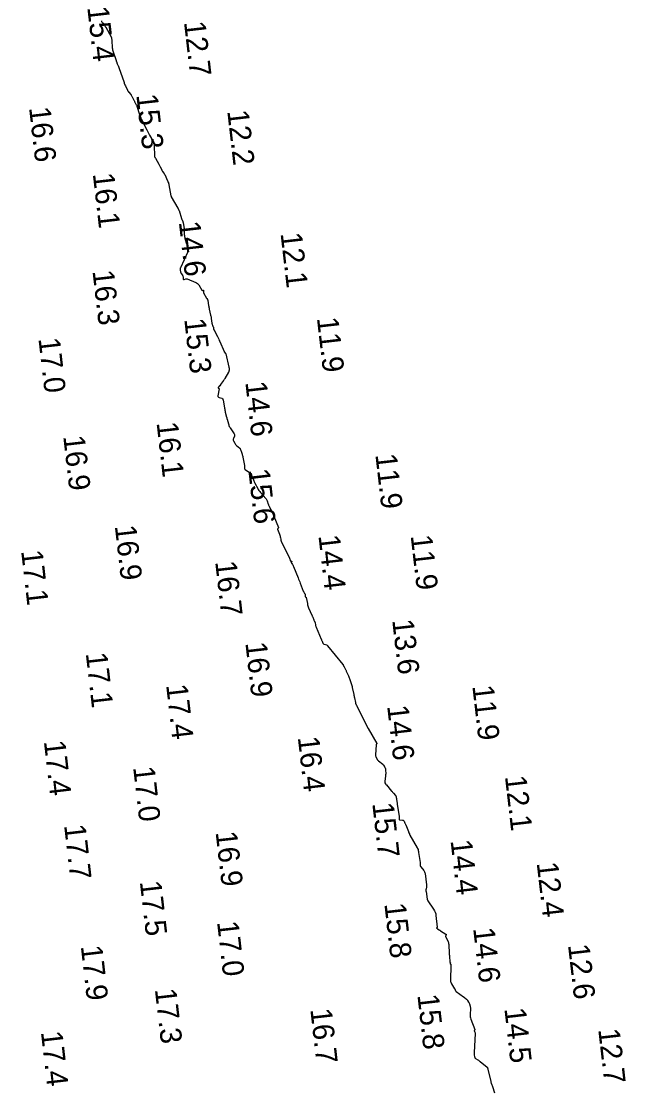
# Model space of a CAD drawing. Extents: x 1023796 to 1112670, y 656573 to 837340.
# Drawn here: x 1110548.4 to 1110689.5, y 679556.8 to 679805.9 of the extents above; entities that cross this region are included whole.
import ezdxf

# ---------------------------------------------------------------- set-up
doc = ezdxf.new("R2010")
doc.units = 0
doc.layers.add('V-CHAN-CONT-15FT', color=7, linetype='Continuous')
doc.layers.add('V-TOPO-SOUN', color=7, linetype='Continuous')

msp = doc.modelspace()

# ---------------------------------------------------------------- linework, layer by layer
at = {"layer": 'V-CHAN-CONT-15FT'}
msp.add_lwpolyline([(1110567.1, 679806), (1110567.14, 679805.87), (1110567.19, 679805.75), (1110567.26, 679805.64), (1110567.33, 679805.54), (1110567.79, 679805.01), (1110567.82, 679804.97), (1110567.85, 679804.93), (1110567.88, 679804.89), (1110567.91, 679804.84), (1110568.01, 679804.67), (1110568.04, 679804.62), (1110568.07, 679804.58), (1110568.09, 679804.53), (1110568.12, 679804.49), (1110569.38, 679802.25), (1110569.42, 679802.17), (1110569.45, 679802.08), (1110569.47, 679801.99), (1110569.49, 679801.89), (1110569.51, 679801.52), (1110569.52, 679801.42), (1110569.52, 679801.33), (1110569.53, 679801.23), (1110569.53, 679801.14), (1110569.61, 679799.94), (1110569.63, 679799.71), (1110569.67, 679799.48), (1110569.72, 679799.25), (1110569.79, 679799.03), (1110570.47, 679797.01), (1110570.5, 679796.92), (1110570.53, 679796.83), (1110570.55, 679796.73), (1110570.58, 679796.64), (1110570.68, 679796.24), (1110570.7, 679796.16), (1110570.73, 679796.09), (1110570.77, 679796.01), (1110570.8, 679795.94), (1110571.04, 679795.53), (1110571.05, 679795.52), (1110571.05, 679795.51), (1110571.05, 679795.5), (1110571.05, 679795.49), (1110571.05, 679795.45), (1110571.05, 679795.43), (1110571.05, 679795.42), (1110571.05, 679795.41), (1110571.06, 679795.4), (1110571.11, 679795.25), (1110571.13, 679795.22), (1110571.14, 679795.19), (1110571.15, 679795.16), (1110571.16, 679795.13), (1110572.38, 679791.63), (1110572.45, 679791.43), (1110572.53, 679791.23), (1110572.61, 679791.04), (1110572.7, 679790.85), (1110573.2, 679789.78), (1110573.22, 679789.74), (1110573.25, 679789.7), (1110573.27, 679789.66), (1110573.29, 679789.62), (1110573.4, 679789.47), (1110573.42, 679789.43), (1110573.45, 679789.39), (1110573.48, 679789.35), (1110573.51, 679789.32), (1110573.94, 679788.83), (1110574.02, 679788.73), (1110574.09, 679788.63), (1110574.15, 679788.53), (1110574.21, 679788.42), (1110574.68, 679787.49), (1110574.74, 679787.37), (1110574.8, 679787.25), (1110574.86, 679787.13), (1110574.93, 679787.01), (1110575.18, 679786.54), (1110575.25, 679786.42), (1110575.3, 679786.3), (1110575.35, 679786.17), (1110575.4, 679786.05), (1110576.02, 679784.16), (1110576.05, 679784.08), (1110576.08, 679784), (1110576.11, 679783.92), (1110576.13, 679783.84), (1110576.25, 679783.51), (1110576.28, 679783.43), (1110576.31, 679783.35), (1110576.34, 679783.27), (1110576.38, 679783.19), (1110576.55, 679782.84), (1110576.59, 679782.75), (1110576.63, 679782.67), (1110576.67, 679782.58), (1110576.71, 679782.5), (1110577.71, 679780.55), (1110577.87, 679780.25), (1110578.03, 679779.95), (1110578.19, 679779.65), (1110578.35, 679779.35), (1110579.32, 679777.61), (1110579.33, 679777.59), (1110579.34, 679777.57), (1110579.35, 679777.55), (1110579.36, 679777.54), (1110579.4, 679777.46), (1110579.41, 679777.45), (1110579.42, 679777.43), (1110579.42, 679777.41), (1110579.42, 679777.39), (1110579.43, 679777.18), (1110579.43, 679777.14), (1110579.43, 679777.1), (1110579.43, 679777.06), (1110579.44, 679777.02), (1110579.48, 679774.37), (1110579.49, 679774.32), (1110579.5, 679774.28), (1110579.52, 679774.24), (1110579.54, 679774.21), (1110579.65, 679774.07), (1110579.68, 679774.03), (1110579.71, 679773.99), (1110579.73, 679773.96), (1110579.75, 679773.92), (1110580.5, 679772.56), (1110580.58, 679772.41), (1110580.67, 679772.26), (1110580.74, 679772.11), (1110580.82, 679771.95), (1110581.18, 679771.21), (1110581.23, 679771.11), (1110581.28, 679771.02), (1110581.34, 679770.93), (1110581.4, 679770.84), (1110581.67, 679770.49), (1110581.73, 679770.4), (1110581.79, 679770.31), (1110581.85, 679770.21), (1110581.9, 679770.12), (1110582.57, 679768.66), (1110582.59, 679768.61), (1110582.61, 679768.57), (1110582.63, 679768.52), (1110582.65, 679768.48), (1110582.72, 679768.3), (1110582.74, 679768.25), (1110582.76, 679768.21), (1110582.77, 679768.16), (1110582.79, 679768.11), (1110582.84, 679767.92), (1110582.85, 679767.87), (1110582.86, 679767.82), (1110582.87, 679767.77), (1110582.88, 679767.73), (1110583.34, 679765.14), (1110583.34, 679765.13), (1110583.35, 679765.11), (1110583.35, 679765.09), (1110583.36, 679765.08), (1110583.38, 679765.01), (1110583.38, 679765), (1110583.39, 679764.98), (1110583.39, 679764.96), (1110583.4, 679764.95), (1110584.98, 679762.26), (1110585, 679762.23), (1110585.01, 679762.21), (1110585.03, 679762.18), (1110585.04, 679762.15), (1110585.09, 679762.04), (1110585.1, 679762.01), (1110585.11, 679761.98), (1110585.13, 679761.95), (1110585.14, 679761.93), (1110585.2, 679761.82), (1110585.21, 679761.79), (1110585.22, 679761.77), (1110585.24, 679761.74), (1110585.25, 679761.71), (1110585.82, 679759.9), (1110585.84, 679759.82), (1110585.87, 679759.73), (1110585.91, 679759.64), (1110585.94, 679759.56), (1110586.08, 679759.21), (1110586.11, 679759.13), (1110586.14, 679759.04), (1110586.16, 679758.95), (1110586.18, 679758.86), (1110586.34, 679758.03), (1110586.37, 679757.87), (1110586.39, 679757.7), (1110586.41, 679757.53), (1110586.41, 679757.36), (1110586.45, 679756.17), (1110586.47, 679755.92), (1110586.5, 679755.67), (1110586.55, 679755.43), (1110586.61, 679755.19), (1110586.99, 679753.95), (1110587.02, 679753.85), (1110587.04, 679753.75), (1110587.05, 679753.64), (1110587.07, 679753.54), (1110587.1, 679753.09), (1110587.11, 679753), (1110587.13, 679752.92), (1110587.15, 679752.83), (1110587.17, 679752.75), (1110587.27, 679752.41), (1110587.29, 679752.33), (1110587.29, 679752.25), (1110587.28, 679752.17), (1110587.25, 679752.09), (1110585.56, 679748.39), (1110585.51, 679748.28), (1110585.49, 679748.16), (1110585.48, 679748.04), (1110585.49, 679747.92), (1110585.59, 679747.39), (1110585.61, 679747.29), (1110585.65, 679747.19), (1110585.69, 679747.1), (1110585.75, 679747.01), (1110586.01, 679746.68), (1110586.07, 679746.59), (1110586.11, 679746.5), (1110586.15, 679746.4), (1110586.16, 679746.3), (1110586.21, 679745.8), (1110586.23, 679745.72), (1110586.27, 679745.67), (1110586.33, 679745.66), (1110586.41, 679745.67), (1110586.78, 679745.78), (1110586.87, 679745.8), (1110586.95, 679745.8), (1110587.04, 679745.79), (1110587.13, 679745.76), (1110589.11, 679744.97), (1110589.33, 679744.86), (1110589.52, 679744.73), (1110589.69, 679744.56), (1110589.83, 679744.36), (1110590.56, 679743.15), (1110590.59, 679743.11), (1110590.62, 679743.09), (1110590.66, 679743.08), (1110590.7, 679743.09), (1110590.89, 679743.13), (1110590.93, 679743.14), (1110590.95, 679743.13), (1110590.96, 679743.1), (1110590.96, 679743.06), (1110590.91, 679742.77), (1110590.9, 679742.71), (1110590.91, 679742.65), (1110590.92, 679742.59), (1110590.95, 679742.53), (1110591.64, 679741.32), (1110591.72, 679741.18), (1110591.86, 679740.94), (1110591.88, 679740.9), (1110591.9, 679740.85), (1110591.92, 679740.79), (1110591.93, 679740.74), (1110592.13, 679739.57), (1110592.17, 679739.36), (1110592.21, 679739.15), (1110592.26, 679738.93), (1110592.3, 679738.72), (1110592.61, 679737.3), (1110592.65, 679737.1), (1110592.69, 679736.91), (1110592.72, 679736.71), (1110592.75, 679736.52), (1110592.88, 679735.48), (1110592.9, 679735.41), (1110592.91, 679735.34), (1110592.93, 679735.26), (1110592.95, 679735.19), (1110593.07, 679734.85), (1110593.09, 679734.81), (1110593.11, 679734.77), (1110593.12, 679734.74), (1110593.14, 679734.7), (1110593.23, 679734.57), (1110593.25, 679734.54), (1110593.26, 679734.5), (1110593.27, 679734.46), (1110593.28, 679734.42), (1110593.28, 679734.17), (1110593.29, 679734.11), (1110593.3, 679734.06), (1110593.31, 679734.01), (1110593.34, 679733.96), (1110594.19, 679732.32), (1110594.34, 679732.03), (1110594.49, 679731.74), (1110594.62, 679731.44), (1110594.75, 679731.15), (1110595.75, 679728.81), (1110595.77, 679728.77), (1110595.8, 679728.73), (1110595.82, 679728.69), (1110595.85, 679728.65), (1110596.02, 679728.45), (1110596.03, 679728.44), (1110596.04, 679728.42), (1110596.05, 679728.41), (1110596.06, 679728.4), (1110596.1, 679728.34), (1110596.11, 679728.33), (1110596.11, 679728.31), (1110596.12, 679728.3), (1110596.12, 679728.28), (1110596.86, 679725.2), (1110596.88, 679725.11), (1110596.9, 679725.01), (1110596.9, 679724.91), (1110596.9, 679724.81), (1110596.9, 679724.41), (1110596.89, 679724.32), (1110596.87, 679724.22), (1110596.84, 679724.13), (1110596.79, 679724.04), (1110595.92, 679722.53), (1110595.84, 679722.4), (1110595.76, 679722.28), (1110595.67, 679722.16), (1110595.58, 679722.04), (1110595.12, 679721.44), (1110595.08, 679721.39), (1110595.04, 679721.33), (1110595, 679721.27), (1110594.96, 679721.2), (1110594.75, 679720.86), (1110594.74, 679720.84), (1110594.73, 679720.83), (1110594.72, 679720.82), (1110594.71, 679720.81), (1110594.67, 679720.76), (1110594.66, 679720.75), (1110594.65, 679720.74), (1110594.64, 679720.73), (1110594.63, 679720.72), (1110594.38, 679720.41), (1110594.36, 679720.38), (1110594.36, 679720.36), (1110594.37, 679720.33), (1110594.39, 679720.31), (1110594.52, 679720.23), (1110594.54, 679720.2), (1110594.56, 679720.18), (1110594.57, 679720.15), (1110594.57, 679720.11), (1110594.32, 679718.52), (1110594.32, 679718.38), (1110594.36, 679718.26), (1110594.45, 679718.18), (1110594.58, 679718.12), (1110595.18, 679717.93), (1110595.32, 679717.87), (1110595.42, 679717.78), (1110595.49, 679717.67), (1110595.53, 679717.53), (1110595.85, 679715.63), (1110595.89, 679715.4), (1110595.93, 679715.18), (1110595.98, 679714.95), (1110596.03, 679714.72), (1110596.33, 679713.49), (1110596.35, 679713.43), (1110596.37, 679713.37), (1110596.38, 679713.3), (1110596.4, 679713.24), (1110596.47, 679712.99), (1110596.49, 679712.92), (1110596.51, 679712.86), (1110596.52, 679712.8), (1110596.54, 679712.73), (1110596.83, 679711.74), (1110596.89, 679711.55), (1110596.96, 679711.38), (1110597.05, 679711.2), (1110597.15, 679711.04), (1110598.1, 679709.61), (1110598.17, 679709.48), (1110598.2, 679709.35), (1110598.19, 679709.22), (1110598.15, 679709.08), (1110597.91, 679708.53), (1110597.87, 679708.39), (1110597.86, 679708.25), (1110597.89, 679708.12), (1110597.94, 679707.99), (1110598.25, 679707.42), (1110598.33, 679707.29), (1110598.42, 679707.16), (1110598.52, 679707.05), (1110598.64, 679706.94), (1110599.42, 679706.28), (1110599.45, 679706.25), (1110599.48, 679706.21), (1110599.5, 679706.18), (1110599.52, 679706.14), (1110599.58, 679705.97), (1110599.59, 679705.93), (1110599.61, 679705.89), (1110599.62, 679705.85), (1110599.64, 679705.81), (1110599.95, 679704.88), (1110600, 679704.71), (1110600.05, 679704.54), (1110600.09, 679704.37), (1110600.12, 679704.19), (1110600.49, 679702.25), (1110600.5, 679702.17), (1110600.51, 679702.08), (1110600.52, 679701.99), (1110600.52, 679701.91), (1110600.51, 679701.56), (1110600.52, 679701.47), (1110600.55, 679701.4), (1110600.59, 679701.34), (1110600.66, 679701.28), (1110601.95, 679700.44), (1110601.98, 679700.42), (1110602.01, 679700.39), (1110602.03, 679700.36), (1110602.05, 679700.32), (1110602.11, 679700.17), (1110602.13, 679700.13), (1110602.14, 679700.1), (1110602.15, 679700.06), (1110602.17, 679700.02), (1110602.6, 679698.88), (1110602.68, 679698.67), (1110602.76, 679698.48), (1110602.86, 679698.28), (1110602.96, 679698.09), (1110603.59, 679696.9), (1110603.73, 679696.65), (1110603.89, 679696.4), (1110604.07, 679696.17), (1110604.26, 679695.94), (1110605.47, 679694.58), (1110605.58, 679694.45), (1110605.67, 679694.31), (1110605.75, 679694.15), (1110605.81, 679693.99), (1110606.07, 679693.23), (1110606.11, 679693.12), (1110606.15, 679693.01), (1110606.19, 679692.9), (1110606.24, 679692.79), (1110606.51, 679692.23), (1110606.53, 679692.19), (1110606.55, 679692.15), (1110606.58, 679692.1), (1110606.6, 679692.06), (1110606.71, 679691.9), (1110606.74, 679691.86), (1110606.76, 679691.81), (1110606.78, 679691.77), (1110606.8, 679691.72), (1110608.41, 679687.79), (1110608.42, 679687.75), (1110608.42, 679687.71), (1110608.4, 679687.67), (1110608.38, 679687.64), (1110608.26, 679687.5), (1110608.23, 679687.47), (1110608.22, 679687.43), (1110608.22, 679687.39), (1110608.23, 679687.35), (1110608.68, 679686.21), (1110608.7, 679686.15), (1110608.72, 679686.09), (1110608.74, 679686.03), (1110608.76, 679685.97), (1110608.83, 679685.72), (1110608.84, 679685.66), (1110608.86, 679685.6), (1110608.87, 679685.53), (1110608.88, 679685.47), (1110608.97, 679684.98), (1110609, 679684.88), (1110609.03, 679684.78), (1110609.06, 679684.68), (1110609.1, 679684.58), (1110610.95, 679680.8), (1110610.98, 679680.72), (1110611.01, 679680.64), (1110611.04, 679680.56), (1110611.06, 679680.48), (1110611.17, 679680.09), (1110611.18, 679680.05), (1110611.21, 679680.02), (1110611.24, 679680), (1110611.29, 679679.98), (1110611.5, 679679.95), (1110611.53, 679679.95), (1110611.55, 679679.93), (1110611.55, 679679.91), (1110611.53, 679679.88), (1110611.43, 679679.75), (1110611.41, 679679.71), (1110611.4, 679679.68), (1110611.41, 679679.65), (1110611.43, 679679.61), (1110611.75, 679679.11), (1110611.81, 679679.01), (1110611.86, 679678.91), (1110611.91, 679678.81), (1110611.96, 679678.71), (1110613.02, 679676.07), (1110613.15, 679675.75), (1110613.28, 679675.42), (1110613.41, 679675.1), (1110613.54, 679674.77), (1110614.24, 679672.96), (1110614.27, 679672.88), (1110614.31, 679672.81), (1110614.34, 679672.74), (1110614.38, 679672.67), (1110614.55, 679672.4), (1110614.58, 679672.34), (1110614.61, 679672.26), (1110614.64, 679672.19), (1110614.65, 679672.11), (1110614.71, 679671.64), (1110614.71, 679671.62), (1110614.73, 679671.6), (1110614.74, 679671.58), (1110614.76, 679671.57), (1110614.86, 679671.53), (1110614.89, 679671.52), (1110614.9, 679671.5), (1110614.92, 679671.48), (1110614.92, 679671.46), (1110615.19, 679670.01), (1110615.25, 679669.77), (1110615.31, 679669.52), (1110615.39, 679669.28), (1110615.49, 679669.05), (1110616.24, 679667.33), (1110616.29, 679667.21), (1110616.34, 679667.1), (1110616.38, 679666.98), (1110616.43, 679666.86), (1110616.66, 679666.27), (1110616.68, 679666.22), (1110616.71, 679666.16), (1110616.74, 679666.11), (1110616.77, 679666.05), (1110616.89, 679665.84), (1110616.92, 679665.79), (1110616.95, 679665.73), (1110616.96, 679665.67), (1110616.98, 679665.61), (1110617.08, 679665.02), (1110617.11, 679664.91), (1110617.14, 679664.79), (1110617.17, 679664.68), (1110617.22, 679664.56), (1110618.43, 679661.72), (1110618.48, 679661.61), (1110618.52, 679661.49), (1110618.57, 679661.38), (1110618.61, 679661.26), (1110618.8, 679660.79), (1110618.85, 679660.69), (1110618.92, 679660.61), (1110619.01, 679660.55), (1110619.11, 679660.52), (1110619.76, 679660.37), (1110619.77, 679660.36), (1110619.79, 679660.35), (1110619.8, 679660.34), (1110619.81, 679660.32), (1110619.85, 679660.24), (1110619.86, 679660.22), (1110619.87, 679660.2), (1110619.88, 679660.19), (1110619.89, 679660.17), (1110623.48, 679655.82), (1110623.51, 679655.79), (1110623.53, 679655.76), (1110623.54, 679655.73), (1110623.56, 679655.69), (1110623.61, 679655.55), (1110623.62, 679655.52), (1110623.64, 679655.49), (1110623.66, 679655.45), (1110623.67, 679655.42), (1110624.07, 679654.68), (1110624.14, 679654.55), (1110624.21, 679654.41), (1110624.27, 679654.27), (1110624.34, 679654.13), (1110624.77, 679653.15), (1110624.86, 679652.94), (1110624.94, 679652.73), (1110625.02, 679652.51), (1110625.1, 679652.3), (1110625.42, 679651.39), (1110625.49, 679651.17), (1110625.56, 679650.94), (1110625.62, 679650.71), (1110625.68, 679650.48), (1110626.03, 679648.84), (1110626.07, 679648.64), (1110626.11, 679648.45), (1110626.15, 679648.25), (1110626.19, 679648.06), (1110626.4, 679646.98), (1110626.41, 679646.93), (1110626.42, 679646.88), (1110626.43, 679646.84), (1110626.44, 679646.79), (1110626.51, 679646.57), (1110626.52, 679646.55), (1110626.53, 679646.53), (1110626.54, 679646.5), (1110626.55, 679646.48), (1110626.61, 679646.39), (1110626.62, 679646.36), (1110626.63, 679646.34), (1110626.64, 679646.32), (1110626.66, 679646.29), (1110629.33, 679640.99), (1110629.34, 679640.97), (1110629.36, 679640.94), (1110629.37, 679640.91), (1110629.37, 679640.9), (1110631.37, 679637.35), (1110631.38, 679637.32), (1110631.38, 679637.3), (1110631.37, 679637.28), (1110631.36, 679637.26), (1110631.27, 679637.18), (1110631.25, 679637.16), (1110631.24, 679637.14), (1110631.23, 679637.12), (1110631.23, 679637.09), (1110631.1, 679634.76), (1110631.1, 679634.62), (1110631.12, 679634.49), (1110631.16, 679634.36), (1110631.21, 679634.23), (1110631.45, 679633.73), (1110631.52, 679633.6), (1110631.6, 679633.49), (1110631.69, 679633.39), (1110631.79, 679633.3), (1110632.77, 679632.52), (1110632.83, 679632.47), (1110632.88, 679632.42), (1110632.93, 679632.36), (1110632.97, 679632.31), (1110633.15, 679632.07), (1110633.2, 679632.01), (1110633.23, 679631.95), (1110633.26, 679631.89), (1110633.29, 679631.82), (1110633.4, 679631.46), (1110633.42, 679631.38), (1110633.44, 679631.29), (1110633.45, 679631.21), (1110633.46, 679631.12), (1110633.47, 679630.41), (1110633.47, 679630.26), (1110633.46, 679630.12), (1110633.45, 679629.97), (1110633.43, 679629.83), (1110633.26, 679628.51), (1110633.25, 679628.43), (1110633.26, 679628.36), (1110633.28, 679628.29), (1110633.31, 679628.22), (1110633.46, 679627.95), (1110633.49, 679627.89), (1110633.54, 679627.82), (1110633.58, 679627.76), (1110633.63, 679627.7), (1110634.86, 679626.28), (1110634.96, 679626.16), (1110635.06, 679626.05), (1110635.16, 679625.93), (1110635.26, 679625.81), (1110635.77, 679625.22), (1110635.81, 679625.17), (1110635.85, 679625.11), (1110635.87, 679625.05), (1110635.89, 679624.98), (1110635.94, 679624.7), (1110635.96, 679624.63), (1110635.97, 679624.56), (1110635.98, 679624.5), (1110635.99, 679624.43), (1110636.11, 679623.75), (1110636.13, 679623.62), (1110636.15, 679623.48), (1110636.17, 679623.35), (1110636.19, 679623.21), (1110636.6, 679620.35), (1110636.61, 679620.27), (1110636.62, 679620.19), (1110636.62, 679620.12), (1110636.62, 679620.04), (1110636.63, 679619.72), (1110636.64, 679619.65), (1110636.67, 679619.6), (1110636.72, 679619.57), (1110636.79, 679619.55), (1110637.43, 679619.49), (1110637.54, 679619.47), (1110637.63, 679619.42), (1110637.71, 679619.35), (1110637.77, 679619.25), (1110637.98, 679618.81), (1110638.04, 679618.7), (1110638.09, 679618.59), (1110638.13, 679618.48), (1110638.18, 679618.37), (1110638.77, 679616.86), (1110638.79, 679616.78), (1110638.82, 679616.71), (1110638.85, 679616.64), (1110638.88, 679616.57), (1110639, 679616.29), (1110639.03, 679616.22), (1110639.06, 679616.15), (1110639.1, 679616.08), (1110639.13, 679616.01), (1110640.84, 679613.04), (1110640.86, 679612.99), (1110640.89, 679612.95), (1110640.91, 679612.9), (1110640.93, 679612.85), (1110641.02, 679612.64), (1110641.04, 679612.59), (1110641.05, 679612.54), (1110641.07, 679612.49), (1110641.08, 679612.44), (1110641.12, 679612.2), (1110641.13, 679612.14), (1110641.14, 679612.08), (1110641.15, 679612.02), (1110641.16, 679611.97), (1110641.5, 679609.58), (1110641.51, 679609.49), (1110641.52, 679609.41), (1110641.52, 679609.33), (1110641.53, 679609.24), (1110641.54, 679608.9), (1110641.54, 679608.82), (1110641.57, 679608.75), (1110641.6, 679608.67), (1110641.65, 679608.61), (1110642.36, 679607.76), (1110642.48, 679607.59), (1110642.57, 679607.41), (1110642.64, 679607.22), (1110642.68, 679607.02), (1110643.02, 679604.37), (1110643.03, 679604.26), (1110643.03, 679604.15), (1110643.03, 679604.04), (1110643.01, 679603.93), (1110642.89, 679603.36), (1110642.88, 679603.32), (1110642.88, 679603.28), (1110642.88, 679603.24), (1110642.88, 679603.2), (1110642.88, 679603.04), (1110642.88, 679603), (1110642.88, 679602.96), (1110642.88, 679602.92), (1110642.89, 679602.88), (1110643.18, 679601.02), (1110643.19, 679600.99), (1110643.19, 679600.97), (1110643.19, 679600.94), (1110643.2, 679600.91), (1110643.22, 679600.76), (1110643.22, 679600.75), (1110643.22, 679600.74), (1110643.23, 679600.73), (1110643.24, 679600.73), (1110643.29, 679600.71), (1110643.3, 679600.71), (1110643.31, 679600.7), (1110643.31, 679600.69), (1110643.32, 679600.68), (1110644.66, 679598.71), (1110644.87, 679598.36), (1110645.03, 679598.01), (1110645.14, 679597.63), (1110645.2, 679597.24), (1110645.5, 679594.54), (1110645.5, 679594.51), (1110645.49, 679594.49), (1110645.48, 679594.46), (1110645.46, 679594.44), (1110645.35, 679594.38), (1110645.33, 679594.36), (1110645.32, 679594.34), (1110645.33, 679594.32), (1110645.34, 679594.3), (1110645.46, 679594.21), (1110645.49, 679594.19), (1110645.51, 679594.17), (1110645.54, 679594.15), (1110645.57, 679594.13), (1110645.97, 679593.89), (1110646.05, 679593.84), (1110646.12, 679593.79), (1110646.2, 679593.75), (1110646.27, 679593.7), (1110647.55, 679592.92), (1110647.6, 679592.88), (1110647.62, 679592.84), (1110647.62, 679592.78), (1110647.61, 679592.72), (1110647.49, 679592.47), (1110647.47, 679592.41), (1110647.46, 679592.35), (1110647.47, 679592.29), (1110647.49, 679592.23), (1110648.02, 679591.12), (1110648.1, 679590.92), (1110648.17, 679590.7), (1110648.21, 679590.49), (1110648.23, 679590.26), (1110648.31, 679588.61), (1110648.32, 679588.38), (1110648.33, 679588.16), (1110648.34, 679587.94), (1110648.36, 679587.71), (1110648.44, 679586.43), (1110648.44, 679586.4), (1110648.45, 679586.38), (1110648.46, 679586.35), (1110648.48, 679586.33), (1110648.54, 679586.25), (1110648.56, 679586.22), (1110648.57, 679586.2), (1110648.57, 679586.18), (1110648.57, 679586.15), (1110648.54, 679586.01), (1110648.54, 679585.99), (1110648.55, 679585.96), (1110648.56, 679585.94), (1110648.58, 679585.92), (1110648.67, 679585.86), (1110648.69, 679585.84), (1110648.7, 679585.82), (1110648.71, 679585.79), (1110648.71, 679585.77), (1110648.6, 679582.1), (1110648.61, 679581.88), (1110648.65, 679581.67), (1110648.73, 679581.46), (1110648.84, 679581.27), (1110649.57, 679580.17), (1110649.59, 679580.15), (1110649.6, 679580.14), (1110649.61, 679580.12), (1110649.61, 679580.09), (1110649.65, 679580.01), (1110649.65, 679579.99), (1110649.66, 679579.97), (1110649.67, 679579.95), (1110649.68, 679579.93), (1110649.79, 679579.65), (1110649.81, 679579.6), (1110649.84, 679579.55), (1110649.88, 679579.51), (1110649.92, 679579.48), (1110651.62, 679578.3), (1110651.71, 679578.23), (1110651.8, 679578.16), (1110651.89, 679578.09), (1110651.98, 679578.02), (1110652.33, 679577.7), (1110652.41, 679577.63), (1110652.48, 679577.55), (1110652.54, 679577.47), (1110652.6, 679577.38), (1110652.83, 679577.03), (1110652.89, 679576.95), (1110652.93, 679576.85), (1110652.97, 679576.76), (1110653.01, 679576.66), (1110653.18, 679576.07), (1110653.21, 679575.94), (1110653.24, 679575.8), (1110653.24, 679575.67), (1110653.24, 679575.53), (1110653.16, 679574.15), (1110653.16, 679573.88), (1110653.18, 679573.61), (1110653.24, 679573.35), (1110653.32, 679573.09), (1110654.25, 679570.68), (1110654.26, 679570.65), (1110654.26, 679570.62), (1110654.25, 679570.59), (1110654.24, 679570.56), (1110654.17, 679570.44), (1110654.15, 679570.41), (1110654.15, 679570.38), (1110654.15, 679570.35), (1110654.16, 679570.32), (1110654.22, 679570.17), (1110654.23, 679570.13), (1110654.25, 679570.1), (1110654.26, 679570.07), (1110654.27, 679570.03), (1110654.33, 679569.9), (1110654.34, 679569.86), (1110654.34, 679569.83), (1110654.35, 679569.79), (1110654.35, 679569.75), (1110654.14, 679565.25), (1110654.14, 679565.12), (1110654.14, 679565), (1110654.15, 679564.88), (1110654.16, 679564.76), (1110654.23, 679564.28), (1110654.25, 679564.16), (1110654.3, 679564.06), (1110654.37, 679563.98), (1110654.46, 679563.9), (1110655.01, 679563.54), (1110655.14, 679563.46), (1110655.26, 679563.37), (1110655.38, 679563.28), (1110655.5, 679563.19), (1110657.14, 679561.85), (1110657.17, 679561.83), (1110657.19, 679561.79), (1110657.21, 679561.76), (1110657.23, 679561.72), (1110657.27, 679561.55), (1110657.29, 679561.51), (1110657.3, 679561.47), (1110657.31, 679561.42), (1110657.32, 679561.38), (1110657.99, 679558.52), (1110658.01, 679558.42), (1110658.04, 679558.32), (1110658.08, 679558.22), (1110658.11, 679558.12), (1110658.26, 679557.71), (1110658.3, 679557.61), (1110658.33, 679557.51), (1110658.37, 679557.41), (1110658.4, 679557.31), (1110658.91, 679555.84)], dxfattribs=at)

# ---------------------------------------------------------------- texts
at = {"layer": 'V-TOPO-SOUN'}
for s, p in [('15.4 ', (1110563.79, 679809.16)), ('12.7 ', (1110586.37, 679805.71)), ('15.3 ', (1110575.24, 679788.72)), ('16.6 ', (1110550.2, 679785.72)), ('12.2 ', (1110596.47, 679784.98)), ('16.1 ', (1110565.08, 679770.31)), ('14.6 ', (1110585.17, 679759.05)), ('12.1 ', (1110608.91, 679756.4)), ('16.3 ', (1110565.01, 679747.64)), ('15.3 ', (1110586.43, 679736.39)), ('11.9 ', (1110617.4, 679736.65)), ('17.0 ', (1110552.39, 679731.86)), ('14.6 ', (1110600.69, 679721.68)), ('16.1 ', (1110579.97, 679712.21)), ('16.9 ', (1110558.18, 679709.06)), ('11.9 ', (1110631.05, 679704.79)), ('15.6 ', (1110601.38, 679701.3)), ('16.9 ', (1110570.22, 679688.13)), ('14.4 ', (1110617.76, 679685.86)), ('11.9 ', (1110639.29, 679685.86)), ('17.1 ', (1110548.35, 679682.32)), ('16.7 ', (1110593.65, 679679.79)), ('13.6 ', (1110634.98, 679666.17)), ('16.9 ', (1110600.7, 679660.86)), ('17.1 ', (1110563.44, 679658.41)), ('17.4 ', (1110582.2, 679651.02)), ('11.9 ', (1110653.69, 679650.79)), ('14.6 ', (1110633.8, 679646.12)), ('16.4 ', (1110612.94, 679638.82)), ('17.4 ', (1110553.66, 679637.9)), ('17.0 ', (1110574.5, 679631.83)), ('12.1 ', (1110661.3, 679629.7)), ('15.7 ', (1110630.33, 679623.4)), ('17.7 ', (1110558.38, 679618.31)), ('16.9 ', (1110593.75, 679616.7)), ('14.4 ', (1110648.6, 679614.73)), ('12.4 ', (1110668.71, 679609.52)), ('17.5 ', (1110576.06, 679605.16)), ('15.8 ', (1110633.15, 679599.97)), ('17.0 ', (1110594.09, 679595.74)), ('14.6 ', (1110653.88, 679594.25)), ('17.9 ', (1110562.28, 679590.09)), ('12.6 ', (1110676.02, 679590.38)), ('17.3 ', (1110579.57, 679580.02)), ('15.8 ', (1110640.86, 679578.68)), ('16.7 ', (1110615.86, 679575.36)), ('14.5 ', (1110661.17, 679575.51)), ('17.4 ', (1110552.97, 679570.08)), ('12.7 ', (1110683.08, 679570.67))]:
    msp.add_text(s, height=5, rotation=276.5594, dxfattribs=at).set_placement(p)

doc.saveas('drawing.dxf')
